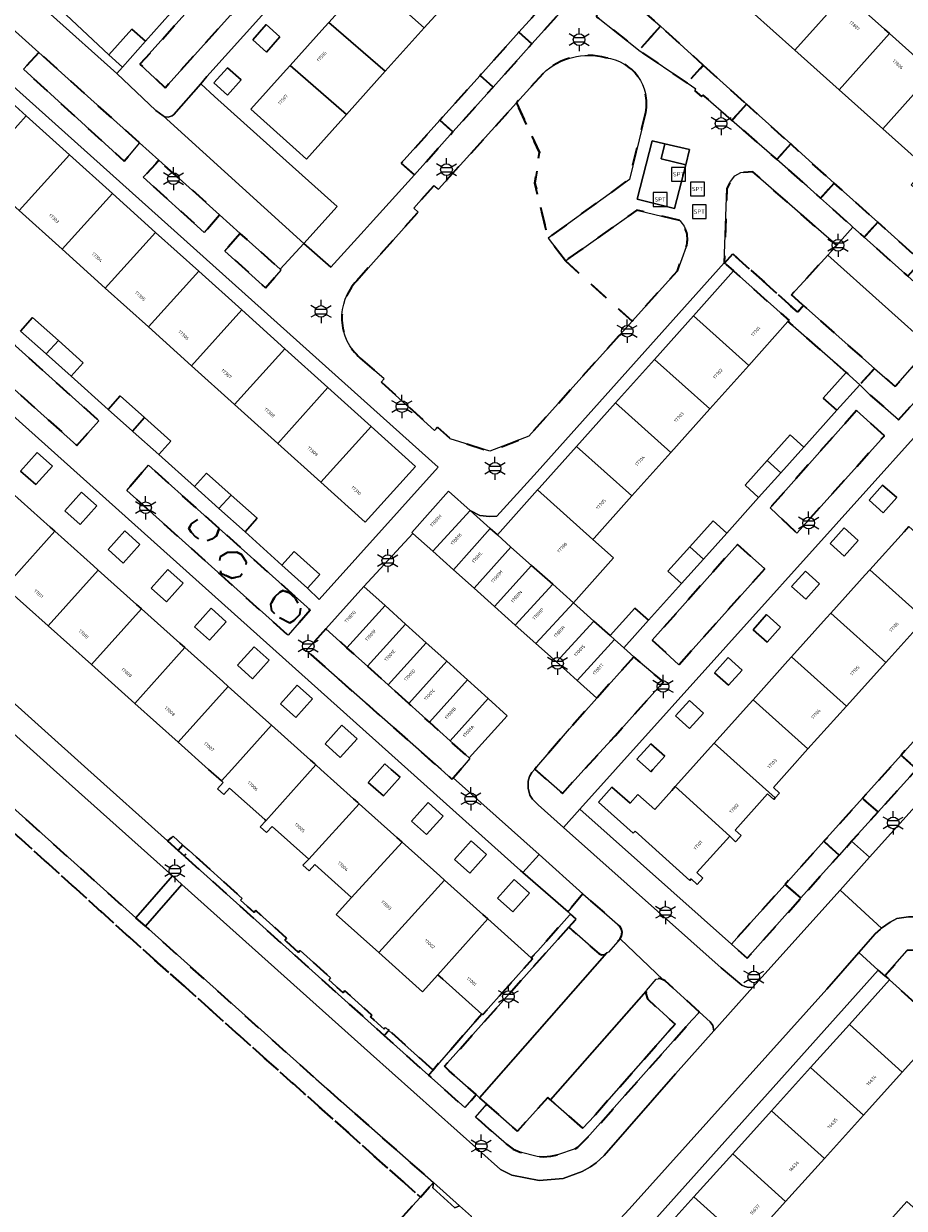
# Model space of a CAD drawing. Extents: x 105780 to 185197, y 477999 to 525027.
# Tile 290 of 562: x 107018 to 107114, y 478952 to 479081. Entities that reach past the tile are written whole.
import ezdxf
from ezdxf.enums import TextEntityAlignment as Align

# ---------------------------------------------------------------- set-up
doc = ezdxf.new("R2010")
doc.units = 0
doc.linetypes.add('XX-HIDDEN', pattern=[4, 2, -2])
for name, color, linetype, lineweight in [('B-GV-GR-MATERIAALGRENS-G', 252, 'XX-HIDDEN', 35), ('B-RO-IE-MEUBILAIR_WEGMEUBILAIR-S', 252, 'Continuous', 25), ('B-XX-KG-KADASTRAAL_BEBOUWING-G', 252, 'Continuous', 20), ('B1-WE-OG-BEBOUWING-T18', 7, 'Continuous', 18), ('B1-WE-OG-TERREIN_ERF-GV', 252, 'Continuous', 18), ('B1-WE-VH-VERHARDING_ASFALT-GV', 252, 'Continuous', 18), ('B1-WE-VH-VERHARDING_BETONSTRAATSTEEN-GV', 252, 'Continuous', 18), ('B1-WE-VH-VERHARDING_STRAATBAKSTEEN-GV', 252, 'Continuous', 18), ('B1-WE-VH-VERHARDING_TEGEL-GV', 252, 'Continuous', 18), ('B1-WE-VH-VERHARDING_TEGEL_RUBBER-GV', 252, 'Continuous', 18)]:
    doc.layers.add(name, color=color, linetype=linetype, lineweight=lineweight)
doc.styles.add('NLCS-ISO', font='NLCS-ISO.ttf')
doc.styles.add('NLCS-ISO-M200-T18', font='NLCS-ISO.ttf', dxfattribs={"height": 0.36})

# ---------------------------------------------------------------- blocks, each defined once
blk = doc.blocks.new('B-SIE-WEG_LICHTMAST-SO')
at = {"ltscale": 0.1}
for p, q in [((-1.1, 0.63), (-2.19, 1.27)), ((0, 1.27), (0, 2.53)), ((1.1, 0.63), (2.19, 1.27)), ((-1.1, -0.63), (-2.19, -1.27)), ((0, -1.27), (0, -2.53)), ((1.1, -0.63), (2.19, -1.27))]:
    blk.add_line(p, q, dxfattribs=at)
at = {"flags": 128}
for points in [[(-1.16, 0.5), (1.16, 0.5)], [(-1.16, -0.5), (1.16, -0.5)]]:
    blk.add_lwpolyline(points, dxfattribs=at)
at = {"ltscale": 0.1}
blk.add_circle((0, 0), 1.27, dxfattribs=at)
at = {"style": 'NLCS-ISO'}
blk.add_attdef('TYPE', text='', height=1.8, dxfattribs=at).set_placement((0, 2.53), align=Align.BOTTOM_CENTER)
blk = doc.blocks.new('SIE-WEG_SPEELTOESTEL-SO')
at = {"flags": 128}
blk.add_lwpolyline([(-0.75, -0.75), (0.75, -0.75), (0.75, 0.75), (-0.75, 0.75)], close=True, dxfattribs=at)
at = {"style": 'NLCS-ISO'}
blk.add_text('SPT', height=0.45, dxfattribs=at).set_placement((0, 0), align=Align.MIDDLE_CENTER)

msp = doc.modelspace()

# ---------------------------------------------------------------- linework, layer by layer
at = {"layer": 'B-GV-GR-MATERIAALGRENS-G', "flags": 128}
for points in [[(107053.553, 479096.471), (107050.777, 479099.01), (107030.827, 479076.758), (107033.572, 479074.214)], [(107077.548, 479083.53), (107076.134, 479084.804), (107072.034, 479080.238), (107073.452, 479078.969)], [(107083.273, 479084.597), (107082.553, 479085.245), (107082.218, 479085.582), (107080.683, 479083.905), (107080.487, 479081.93), (107085.074, 479078.303), (107085.11, 479078.278), (107087.46, 479080.906)], [(107087.46, 479080.906), (107085.11, 479078.278), (107090.359, 479074.697), (107092.105, 479076.649)], [(107073.452, 479078.969), (107072.034, 479080.238), (107067.826, 479075.551), (107069.242, 479074.281)], [(107019.828, 479078.059), (107018.143, 479076.215), (107029.122, 479066.21), (107030.783, 479068.204)], [(107092.105, 479076.649), (107090.359, 479074.697), (107091.313, 479074.046), (107091.178, 479073.886), (107091.929, 479073.252), (107092.06, 479073.415), (107095.213, 479070.658), (107096.796, 479072.428)], [(107069.242, 479074.281), (107067.826, 479075.551), (107063.456, 479070.684), (107064.869, 479069.411)], [(107096.796, 479072.428), (107095.213, 479070.658), (107100.1, 479066.386), (107101.62, 479068.086)], [(107064.869, 479069.411), (107063.456, 479070.684), (107059.247, 479065.996), (107060.679, 479064.744)], [(107101.62, 479068.086), (107100.1, 479066.386), (107103.426, 479063.478), (107104.866, 479062.187), (107106.349, 479063.831)], [(107032.862, 479066.334), (107032.555, 479065.941), (107031.167, 479064.476), (107037.815, 479058.463), (107039.482, 479060.38)], [(107094.391, 479055.148), (107094.427, 479055.117), (107095.318, 479056.109), (107102.382, 479049.774), (107102.999, 479050.512), (107101.699, 479051.661), (107103.033, 479053.122), (107105.645, 479055.983), (107106.621, 479057.052), (107097.484, 479065.049), (107096.189, 479064.976), (107095.55, 479064.622), (107095.058, 479063.996), (107094.669, 479063.234)], [(107106.349, 479063.831), (107104.866, 479062.187), (107108.12, 479059.269), (107108.379, 479059.037), (107109.607, 479057.936), (107111.081, 479059.573)], [(107000, 479056.79), (107023.948, 479035.267), (107026.359, 479037.956), (107002.408, 479059.473)], [(107111.081, 479059.573), (107109.607, 479057.936), (107114.348, 479053.684), (107115.812, 479055.315)], [(107041.733, 479058.355), (107040.059, 479056.433), (107044.495, 479052.421), (107046.166, 479054.355), (107046.063, 479054.451)], [(107102.999, 479050.512), (107102.382, 479049.774), (107095.318, 479056.109), (107094.427, 479055.117), (107095.413, 479054.258), (107101.434, 479048.87), (107101.321, 479048.744), (107107.661, 479043.216), (107109.122, 479041.858), (107110.051, 479042.896), (107110.751, 479043.661)], [(107110.751, 479043.661), (107110.051, 479042.896), (107109.122, 479041.858), (107110.276, 479040.757), (107113.352, 479038.056), (107117.464, 479042.643), (107115.42, 479044.447), (107112.982, 479041.689)], [(107111.804, 479036.329), (107108.769, 479039.061), (107099.37, 479028.484), (107102.292, 479025.719)], [(107012.351, 479000), (106988.342, 479021.537), (106974.015, 479034.39), (106972.725, 479032.944), (106987.35, 479019.895), (107001.909, 479006.905), (107030.08, 478981.368), (107048.699, 478964.727), (107061.333, 478953.435), (107062.759, 478955.025), (107059.099, 478958.251), (107049.949, 478966.316), (107031.414, 478982.922), (107030.37, 478983.856)], [(106972.725, 479032.944), (106968.978, 479028.745), (106957.352, 479015.715), (106971.751, 479000), (106977.392, 478993.797), (106989.126, 478980.706), (107000, 478968.414), (107004.504, 478963.529), (107010.131, 478957.691), (107017.864, 478949.809), (107024.431, 478943.361), (107030.148, 478937.747), (107039.468, 478929.062), (107056.908, 478948.503), (107060.853, 478952.9), (107061.333, 478953.435), (107048.699, 478964.727), (107030.08, 478981.368), (107001.909, 479006.905), (106987.35, 479019.895)], [(107039.445, 479026.228), (107039.152, 479025.444), (107038.66, 479025.075), (107038.107, 479024.89), (107037.493, 479024.89), (107036.879, 479025.32), (107036.387, 479025.813), (107036.141, 479026.244), (107036.448, 479026.737), (107037.812, 479027.691), (107031.767, 479033.104), (107029.392, 479030.376), (107039.671, 479021.14), (107046.951, 479014.599), (107049.33, 479017.376)], [(107039.445, 479026.228), (107037.812, 479027.691), (107036.448, 479026.737), (107036.141, 479026.244), (107036.387, 479025.813), (107036.879, 479025.32), (107037.493, 479024.89), (107038.107, 479024.89), (107038.66, 479025.075), (107039.152, 479025.444)], [(107086.562, 479014.072), (107089.453, 479011.395), (107098.806, 479021.829), (107095.822, 479024.493)], [(107041.855, 479023.412), (107041.365, 479023.658), (107040.32, 479023.597), (107039.581, 479023.166), (107039.46, 479022.427), (107039.634, 479021.364), (107040.811, 479020.826), (107041.732, 479021.01), (107042.285, 479021.689), (107042.408, 479022.55)], [(107040.32, 479023.597), (107041.365, 479023.658), (107041.855, 479023.412), (107042.408, 479022.55), (107042.285, 479021.689), (107041.732, 479021.01), (107040.811, 479020.826), (107039.634, 479021.364), (107039.46, 479022.427), (107039.581, 479023.166)], [(107045.482, 479018.794), (107046.035, 479019.288), (107046.403, 479019.472), (107046.484, 479019.455), (107047.039, 479019.264), (107047.734, 479018.62), (107048.154, 479017.959), (107048.308, 479017.564), (107048.186, 479016.825), (107047.57, 479016.21), (107047.141, 479015.962), (107045.789, 479016.641), (107045.175, 479017.255), (107045.051, 479017.994)], [(107046.484, 479019.455), (107046.403, 479019.472), (107046.035, 479019.288), (107045.482, 479018.794), (107045.051, 479017.994), (107045.175, 479017.255), (107045.789, 479016.641), (107047.141, 479015.962), (107047.57, 479016.21), (107048.186, 479016.825), (107048.308, 479017.564), (107048.154, 479017.959), (107047.734, 479018.62), (107047.039, 479019.264)], [(107060.069, 479007.178), (107057.818, 479009.207), (107055.568, 479011.237), (107053.341, 479013.247), (107051.053, 479015.31), (107048.922, 479012.948), (107063.577, 479000), (107064.759, 478998.956), (107064.9, 478999.084), (107065.69, 479000), (107066.712, 479001.185), (107066.631, 479001.258), (107064.569, 479003.118), (107062.318, 479005.148)], [(107084.552, 479012.258), (107080.535, 479007.769), (107077.543, 479004.407), (107073.782, 479000.022), (107076.776, 478997.389), (107079.167, 479000), (107082.521, 479003.663), (107087.78, 479009.529)], [(107119.601, 479004.778), (107117.901, 479006.315), (107113.626, 479001.552), (107115.317, 479000.026)], [(107115.293, 479000), (107115.317, 479000.026), (107113.626, 479001.552), (107109.43, 478996.876), (107111.12, 478995.371)], [(107111.12, 478995.371), (107109.43, 478996.876), (107105.224, 478992.176), (107106.876, 478990.663), (107108.248, 478992.184)], [(107033.826, 478992.21), (107034.974, 478991.179), (107035.5, 478991.766), (107034.422, 478992.737)], [(107035.5, 478991.766), (107034.974, 478991.179), (107035.643, 478990.578), (107036.169, 478991.164)], [(107106.876, 478990.663), (107105.224, 478992.176), (107101.001, 478987.486), (107102.719, 478986.006), (107105.163, 478988.762)], [(107046.593, 478981.417), (107046.772, 478981.617), (107043.43, 478984.627), (107043.246, 478984.422), (107041.758, 478985.758), (107041.944, 478985.965), (107036.169, 478991.164), (107035.643, 478990.578), (107057.406, 478971.034), (107057.906, 478971.592), (107057.546, 478971.917), (107057.379, 478971.731), (107055.891, 478973.067), (107056.059, 478973.255), (107053.109, 478975.911), (107052.915, 478975.694), (107051.367, 478977.081), (107051.565, 478977.302), (107048.259, 478980.278), (107048.081, 478980.08)], [(107079.019, 478986.473), (107077.394, 478984.485), (107077.664, 478984.249), (107078.271, 478983.717), (107077.476, 478982.826), (107080.766, 478979.93), (107081.083, 478979.835), (107081.383, 478979.866), (107081.627, 478980.024), (107081.782, 478980.124), (107083.05, 478981.558), (107083.218, 478981.892), (107083.281, 478982.272), (107083.218, 478982.589), (107083.06, 478982.89)], [(107102.719, 478986.006), (107101.001, 478987.486), (107096.599, 478982.585), (107095.164, 478980.988), (107096.898, 478979.441)], [(107077.476, 478982.826), (107078.271, 478983.717), (107077.664, 478984.249), (107077.57, 478984.143), (107074.117, 478980.242), (107073.392, 478979.495), (107073.532, 478979.37), (107068.093, 478973.3), (107068.009, 478973.375), (107062.705, 478967.272), (107062.219, 478966.712), (107066.165, 478963.182), (107067.393, 478964.602), (107064.47, 478967.198), (107063.962, 478967.701)], [(107119.483, 478978.566), (107117.384, 478980.486), (107114.286, 478980.278), (107111.875, 478977.544), (107112.364, 478977.081), (107118.118, 478971.897), (107118.351, 478971.71), (107118.445, 478971.817), (107128.808, 478962.491), (107132.573, 478966.821), (107130.692, 478968.509), (107127.225, 478964.56), (107115.979, 478974.607)], [(107075.488, 478964.021), (107075.196, 478964.276), (107071.884, 478960.612), (107068.572, 478963.554), (107067.327, 478962.156), (107070.706, 478959.223), (107071.414, 478958.68), (107072.171, 478958.334), (107074.031, 478957.877), (107074.707, 478957.833), (107075.52, 478957.898), (107076.366, 478958.087), (107078.052, 478958.654), (107078.443, 478958.887), (107078.758, 478959.156), (107079.49, 478959.888), (107090.854, 478972.693), (107091.693, 478973.582), (107087.971, 478977.001), (107087.73, 478977.107), (107087.388, 478977.258), (107086.972, 478977.163), (107085.915, 478975.921), (107085.908, 478975.87), (107085.874, 478975.618), (107086.033, 478975.024), (107089.041, 478972.262), (107080.264, 478962.281), (107079.006, 478960.946)], [(107057.906, 478971.592), (107057.406, 478971.034), (107062.219, 478966.712), (107062.705, 478967.272)]]:
    msp.add_lwpolyline(points, close=True, dxfattribs=at)
for points in [[(107081.51, 479077.462, 0.2626859), (107074.68, 479075.774)], [(107085.85, 479071.528, 0.4378062), (107081.51, 479077.462)], [(107090.247, 479056.891, 0.2857859), (107089.553, 479059.739)], [(107054.417, 479053.184, 0.4306091), (107054.799, 479044.782)]]:
    msp.add_lwpolyline(points, format="xyb", dxfattribs=at)
for points in [[(107074.68, 479075.774), (107071.788, 479072.568)], [(107077.101, 479055.361), (107075.222, 479057.823), (107073.8, 479063.805), (107074.282, 479067.147), (107071.788, 479072.568), (107063.292, 479063.149), (107062.801, 479063.569), (107060.617, 479061.087), (107061.085, 479060.675), (107054.417, 479053.184)], [(107071.788, 479072.568), (107074.282, 479067.147), (107073.8, 479063.805), (107075.222, 479057.823), (107084.067, 479064.225), (107085.85, 479071.528)], [(107089.553, 479059.739), (107084.874, 479060.882), (107077.101, 479055.361)], [(107077.101, 479055.361), (107084.369, 479048.782), (107089.294, 479054.273), (107090.247, 479056.891)], [(107054.799, 479044.782), (107057.39, 479042.507), (107057.076, 479042.163), (107062.879, 479036.904), (107063.186, 479037.276), (107064.59, 479035.996), (107068.899, 479034.629), (107073.115, 479036.278), (107084.369, 479048.782), (107077.101, 479055.361)]]:
    msp.add_lwpolyline(points, dxfattribs=at)
at = {"layer": 'B-XX-KG-KADASTRAAL_BEBOUWING-G', "flags": 128}
for points in [[(107059.925, 479090.847), (107055.699, 479086.14), (107061.744, 479080.713), (107065.97, 479085.42)], [(107107.545, 479084.429), (107107.132, 479084.8), (107102.838, 479088.646), (107097.36, 479082.523), (107102.064, 479078.309)], [(107055.699, 479086.14), (107051.362, 479081.309), (107057.518, 479076.006), (107061.744, 479080.713)], [(107112.382, 479080.097), (107111.839, 479080.583), (107107.545, 479084.429), (107102.064, 479078.309), (107106.9, 479073.977)], [(107031.427, 479079.263), (107029.959, 479080.577), (107027.451, 479077.776), (107028.918, 479076.462)], [(107044.575, 479078.092), (107046.057, 479079.743), (107044.569, 479081.079), (107043.087, 479079.428)], [(107051.362, 479081.309), (107050.933, 479080.832), (107047.166, 479076.636), (107053.292, 479071.299), (107057.518, 479076.006)], [(107117.122, 479075.851), (107116.544, 479076.369), (107112.382, 479080.097), (107106.9, 479073.977), (107111.64, 479069.731)], [(107047.166, 479076.636), (107046.733, 479076.154), (107042.887, 479071.87), (107047.816, 479067.445), (107048.932, 479066.443), (107053.292, 479071.299)], [(107018.456, 479071.141), (107013.618, 479075.499), (107008.148, 479069.428), (107012.986, 479065.069)], [(107038.874, 479074.736), (107040.362, 479073.4), (107041.844, 479075.051), (107040.356, 479076.387)], [(107121.862, 479071.606), (107121.212, 479072.188), (107117.122, 479075.851), (107111.64, 479069.731), (107116.38, 479065.486)], [(107023.146, 479066.915), (107018.456, 479071.141), (107012.986, 479065.069), (107017.676, 479060.844)], [(107027.835, 479062.691), (107023.146, 479066.915), (107017.676, 479060.844), (107022.366, 479056.62)], [(107032.524, 479058.466), (107027.835, 479062.691), (107022.366, 479056.62), (107027.055, 479052.395)], [(107037.214, 479054.242), (107032.524, 479058.466), (107027.055, 479052.395), (107031.745, 479048.171)], [(107041.903, 479050.017), (107037.214, 479054.242), (107031.745, 479048.171), (107036.434, 479043.946)], [(107095.413, 479054.258), (107091.041, 479049.372), (107097.062, 479043.984), (107101.321, 479048.744), (107101.434, 479048.87)], [(107046.592, 479045.793), (107041.903, 479050.017), (107036.434, 479043.946), (107041.123, 479039.722)], [(107017.839, 479047.726), (107020.629, 479045.228), (107021.947, 479046.691), (107019.153, 479049.193)], [(107091.041, 479049.372), (107086.802, 479044.635), (107092.823, 479039.248), (107097.062, 479043.984)], [(107021.947, 479046.691), (107020.629, 479045.228), (107023.345, 479042.796), (107024.659, 479044.264)], [(107051.282, 479041.568), (107046.592, 479045.793), (107041.123, 479039.722), (107045.813, 479035.497)], [(107086.802, 479044.635), (107082.563, 479039.898), (107088.584, 479034.511), (107092.823, 479039.248)], [(107109.122, 479041.858), (107107.661, 479043.216), (107105.164, 479040.43), (107106.647, 479039.101)], [(107027.368, 479039.194), (107030, 479036.838), (107031.318, 479038.301), (107028.682, 479040.662)], [(107055.971, 479037.343), (107051.282, 479041.568), (107045.813, 479035.497), (107050.502, 479031.272)], [(107082.563, 479039.898), (107078.324, 479035.161), (107084.345, 479029.774), (107088.584, 479034.511)], [(107031.318, 479038.301), (107030, 479036.838), (107030.104, 479036.745), (107032.866, 479034.272), (107034.18, 479035.739)], [(107055.971, 479037.343), (107050.502, 479031.272), (107055.34, 479026.914), (107060.809, 479032.985)], [(107103.06, 479035.095), (107101.575, 479036.426), (107099.053, 479033.612), (107100.529, 479032.272)], [(107017.833, 479032.482), (107019.486, 479031.001), (107021.301, 479033.026), (107019.648, 479034.508)], [(107084.345, 479029.774), (107078.324, 479035.161), (107074.253, 479030.613), (107074.085, 479030.425), (107080.106, 479025.037), (107080.232, 479025.178)], [(107100.529, 479032.272), (107099.053, 479033.612), (107096.647, 479030.929), (107098.132, 479029.598)], [(107036.748, 479030.796), (107039.423, 479028.401), (107040.742, 479029.865), (107038.062, 479032.264)], [(107022.666, 479028.151), (107024.32, 479026.67), (107026.135, 479028.696), (107024.481, 479030.177)], [(107066.743, 479028.179), (107064.404, 479030.273), (107060.395, 479025.793), (107060.508, 479025.692), (107062.683, 479023.746)], [(107080.106, 479025.037), (107074.085, 479030.425), (107069.704, 479025.529), (107071.18, 479024.212), (107073.427, 479022.208), (107075.733, 479020.15), (107077.976, 479018.143), (107082.349, 479023.03)], [(107111.666, 479027.936), (107113.146, 479029.588), (107111.621, 479030.957), (107110.139, 479029.306)], [(107021.578, 479025.924), (107021.075, 479026.375), (107016.868, 479030.145), (107011.43, 479024.076), (107016.14, 479019.855)], [(107040.742, 479029.865), (107039.423, 479028.401), (107042.254, 479025.867), (107043.568, 479027.335)], [(107068.935, 479026.218), (107066.743, 479028.179), (107062.683, 479023.746), (107064.926, 479021.739)], [(107094.663, 479025.728), (107093.178, 479027.059), (107090.643, 479024.231), (107092.119, 479022.89)], [(107114.466, 479026.444), (107113.958, 479025.878), (107110.231, 479021.727), (107116.193, 479016.374), (107120.428, 479021.091)], [(107026.287, 479021.705), (107025.767, 479022.171), (107021.578, 479025.924), (107016.14, 479019.855), (107020.849, 479015.635)], [(107027.359, 479023.947), (107029.012, 479022.466), (107030.827, 479024.492), (107029.174, 479025.973)], [(107071.18, 479024.212), (107069.704, 479025.529), (107068.935, 479026.218), (107064.926, 479021.739), (107067.168, 479019.731)], [(107107.448, 479023.231), (107108.956, 479024.914), (107107.422, 479026.284), (107105.917, 479024.599)], [(107046.265, 479022.237), (107049.048, 479019.733), (107050.391, 479021.232), (107047.598, 479023.726)], [(107073.427, 479022.208), (107071.18, 479024.212), (107067.168, 479019.731), (107069.412, 479017.724)], [(107092.119, 479022.89), (107090.643, 479024.231), (107088.257, 479021.569), (107089.742, 479020.238)], [(107030.997, 479017.484), (107030.459, 479017.966), (107026.287, 479021.705), (107020.849, 479015.635), (107025.559, 479011.415)], [(107032.051, 479019.743), (107033.704, 479018.262), (107035.519, 479020.288), (107033.866, 479021.769)], [(107075.733, 479020.15), (107073.427, 479022.208), (107069.412, 479017.724), (107071.655, 479015.716)], [(107103.25, 479018.536), (107104.753, 479020.213), (107103.223, 479021.582), (107101.721, 479019.904)], [(107110.231, 479021.727), (107109.737, 479021.176), (107105.996, 479017.01), (107111.958, 479011.657), (107116.193, 479016.374)], [(107057.483, 479017.838), (107055.196, 479019.902), (107051.053, 479015.31), (107053.341, 479013.247)], [(107077.976, 479018.143), (107075.733, 479020.15), (107071.655, 479015.716), (107073.897, 479013.709)], [(107035.707, 479013.264), (107035.151, 479013.763), (107030.997, 479017.484), (107025.559, 479011.415), (107030.268, 479007.195)], [(107036.743, 479015.54), (107038.396, 479014.058), (107040.212, 479016.084), (107038.558, 479017.565)], [(107059.711, 479015.829), (107057.483, 479017.838), (107053.341, 479013.247), (107055.568, 479011.237)], [(107080.219, 479016.136), (107077.976, 479018.143), (107073.897, 479013.709), (107076.14, 479011.703)], [(107086.153, 479016.234), (107084.668, 479017.565), (107081.976, 479014.563), (107082.461, 479014.129), (107083.462, 479013.234)], [(107082.461, 479014.129), (107081.976, 479014.563), (107080.219, 479016.136), (107076.14, 479011.703), (107078.382, 479009.696)], [(107099.048, 479013.849), (107100.526, 479015.498), (107098.987, 479016.863), (107097.518, 479015.206)], [(107105.996, 479017.01), (107105.529, 479016.49), (107101.717, 479012.245), (107107.679, 479006.892), (107111.958, 479011.657)], [(107061.961, 479013.799), (107059.711, 479015.829), (107055.568, 479011.237), (107057.818, 479009.207)], [(107064.211, 479011.769), (107061.961, 479013.799), (107057.818, 479009.207), (107060.069, 479007.178)], [(107084.552, 479012.258), (107083.462, 479013.234), (107082.461, 479014.129), (107078.382, 479009.696), (107080.535, 479007.769)], [(107040.417, 479009.044), (107039.843, 479009.559), (107035.707, 479013.264), (107030.268, 479007.195), (107034.978, 479002.975)], [(107041.435, 479011.336), (107043.081, 479009.861), (107044.896, 479011.887), (107043.25, 479013.361)], [(107094.842, 479009.157), (107096.322, 479010.809), (107094.797, 479012.178), (107093.315, 479010.527)], [(107101.717, 479012.245), (107101.323, 479011.806), (107097.527, 479007.578), (107103.488, 479002.225), (107107.679, 479006.892)], [(107066.461, 479009.739), (107064.211, 479011.769), (107060.069, 479007.178), (107062.318, 479005.148)], [(107068.711, 479007.71), (107066.461, 479009.739), (107062.318, 479005.148), (107064.569, 479003.118)], [(107045.126, 479004.824), (107044.527, 479005.36), (107040.417, 479009.044), (107034.978, 479002.975), (107038.297, 479000), (107039.687, 478998.754), (107040.803, 479000)], [(107046.12, 479007.138), (107047.781, 479005.65), (107049.596, 479007.676), (107047.935, 479009.164)], [(107068.711, 479007.71), (107064.569, 479003.118), (107066.631, 479001.258), (107070.773, 479005.85)], [(107090.624, 479004.452), (107092.132, 479006.135), (107090.598, 479007.505), (107089.093, 479005.82)], [(107103.488, 479002.225), (107097.527, 479007.578), (107097.114, 479007.118), (107093.291, 479002.861), (107096.477, 479000), (107099.924, 478996.905), (107100.399, 478997.434), (107099.73, 478998.035), (107101.491, 479000)], [(107049.963, 479000.489), (107049.836, 479000.603), (107049.376, 479001.015), (107045.126, 479004.824), (107040.803, 479000), (107039.687, 478998.754), (107039.883, 478998.579), (107039.274, 478997.899), (107039.967, 478997.279), (107040.576, 478997.958), (107044.397, 478994.534), (107044.523, 478994.421)], [(107050.969, 479002.794), (107052.622, 479001.313), (107054.437, 479003.339), (107052.784, 479004.82)], [(107086.413, 478999.755), (107086.633, 479000), (107087.921, 479001.437), (107086.399, 479002.803), (107084.89, 479001.121), (107086.14, 479000)], [(107093.291, 479002.861), (107092.892, 479002.416), (107090.723, 479000), (107089.057, 478998.144), (107094.983, 478992.749), (107095.616, 478992.108), (107095.689, 478992.189), (107096.237, 478992.8), (107095.568, 478993.401), (107099.107, 478997.345), (107099.778, 478996.742), (107099.924, 478996.905), (107096.477, 479000)], [(107058.163, 479000), (107057.476, 479000.616), (107056.924, 479000), (107055.661, 478998.59), (107057.307, 478997.116), (107059.122, 478999.141)], [(107054.67, 478996.272), (107054.545, 478996.384), (107054.068, 478996.812), (107050.509, 479000), (107049.963, 479000.489), (107044.523, 478994.421), (107043.915, 478993.743), (107044.608, 478993.123), (107045.215, 478993.801), (107049.196, 478990.233)], [(107089.057, 478998.144), (107088.678, 478997.721), (107086.823, 478995.641), (107084.988, 478997.264), (107084.16, 478996.328), (107082.174, 478998.084), (107080.707, 478996.426), (107084.486, 478993.053), (107084.688, 478993.279), (107090.65, 478987.926), (107090.783, 478988.074), (107091.453, 478987.473), (107092.075, 478988.166), (107091.406, 478988.767), (107094.983, 478992.749)], [(107059.347, 478992.081), (107058.759, 478992.607), (107054.67, 478996.272), (107049.196, 478990.233), (107048.556, 478989.587), (107049.249, 478988.967), (107049.855, 478989.643), (107053.855, 478986.059)], [(107060.353, 478994.386), (107062.007, 478992.905), (107063.822, 478994.931), (107062.168, 478996.412)], [(107063.964, 478987.944), (107063.444, 478988.41), (107059.347, 478992.081), (107053.855, 478986.059), (107052.187, 478984.197), (107056.803, 478980.061)], [(107065.038, 478990.189), (107066.699, 478988.701), (107068.514, 478990.727), (107066.853, 478992.215)], [(107068.673, 478983.724), (107068.136, 478984.206), (107063.964, 478987.944), (107056.803, 478980.061), (107061.566, 478975.793), (107063.234, 478977.653)], [(107069.73, 478985.985), (107071.384, 478984.504), (107073.199, 478986.53), (107071.545, 478988.011)], [(107073.392, 478979.495), (107068.673, 478983.724), (107063.234, 478977.653), (107063.773, 478977.17), (107068.009, 478973.375), (107068.093, 478973.3), (107073.532, 478979.37)], [(107108.001, 478972.238), (107113.755, 478967.054), (107118.118, 478971.897), (107112.364, 478977.081)], [(107108.001, 478972.238), (107103.771, 478967.543), (107109.525, 478962.359), (107113.755, 478967.054)], [(107103.771, 478967.543), (107099.542, 478962.848), (107105.295, 478957.665), (107109.525, 478962.359)], [(107099.542, 478962.848), (107095.312, 478958.154), (107101.066, 478952.97), (107105.295, 478957.665)], [(107095.312, 478958.154), (107091.083, 478953.459), (107096.836, 478948.276), (107101.066, 478952.97)], [(107091.083, 478953.459), (107086.854, 478948.765), (107092.607, 478943.582), (107096.836, 478948.276)], [(107112.727, 478951.276), (107116.166, 478948.229), (107117.67, 478949.936), (107114.236, 478952.979)]]:
    msp.add_lwpolyline(points, close=True, dxfattribs=at)
at = {"layer": 'B1-WE-OG-TERREIN_ERF-GV', "flags": 128}
for points in [[(107019.88, 479093.566), (107024.11, 479098.278), (107028.339, 479102.99), (107032.569, 479107.703), (107036.799, 479112.415), (107041.029, 479117.127), (107045.259, 479121.84), (107049.489, 479126.552), (107053.718, 479131.264), (107058.082, 479136.126), (107064.194, 479130.64), (107069.974, 479125.258), (107071.442, 479123.944), (107072.227, 479124.82), (107057.736, 479137.652), (107056, 479135.888), (107014.805, 479089.868), (107013.843, 479088.71), (107028.301, 479075.739), (107028.918, 479076.462), (107027.451, 479077.776), (107021.629, 479083.218), (107015.517, 479088.705)], [(107044.575, 479078.092), (107043.087, 479079.428), (107044.569, 479081.079), (107046.057, 479079.743)], [(107040.362, 479073.4), (107038.874, 479074.736), (107040.356, 479076.387), (107041.844, 479075.051)], [(107074.085, 479030.425), (107074.253, 479030.613), (107078.324, 479035.161), (107082.563, 479039.898), (107086.802, 479044.635), (107091.041, 479049.372), (107095.413, 479054.258), (107094.427, 479055.117), (107094.391, 479055.148), (107074.041, 479032.38), (107069.655, 479027.561), (107068.856, 479027.538), (107067.803, 479027.656), (107066.743, 479028.179), (107068.935, 479026.218), (107069.704, 479025.529)], [(107096.647, 479030.929), (107099.053, 479033.612), (107101.575, 479036.426), (107103.06, 479035.095), (107106.647, 479039.101), (107105.164, 479040.43), (107107.661, 479043.216), (107101.321, 479048.744), (107097.062, 479043.984), (107092.823, 479039.248), (107088.584, 479034.511), (107084.345, 479029.774), (107080.232, 479025.178), (107080.106, 479025.037), (107082.349, 479023.03), (107077.976, 479018.143), (107080.219, 479016.136), (107081.976, 479014.563), (107084.668, 479017.565), (107086.153, 479016.234), (107089.742, 479020.238), (107088.257, 479021.569), (107090.643, 479024.231), (107093.178, 479027.059), (107094.663, 479025.728), (107098.132, 479029.598)], [(107017.833, 479032.482), (107019.648, 479034.508), (107021.301, 479033.026), (107019.486, 479031.001)], [(107022.666, 479028.151), (107024.481, 479030.177), (107026.135, 479028.696), (107024.32, 479026.67)], [(107111.666, 479027.936), (107110.139, 479029.306), (107111.621, 479030.957), (107113.146, 479029.588)], [(107027.359, 479023.947), (107029.174, 479025.973), (107030.827, 479024.492), (107029.012, 479022.466)], [(107107.448, 479023.231), (107105.917, 479024.599), (107107.422, 479026.284), (107108.956, 479024.914)], [(107032.051, 479019.743), (107033.866, 479021.769), (107035.519, 479020.288), (107033.704, 479018.262)], [(107103.25, 479018.536), (107101.721, 479019.904), (107103.223, 479021.582), (107104.753, 479020.213)], [(107036.743, 479015.54), (107038.558, 479017.565), (107040.212, 479016.084), (107038.396, 479014.058)], [(107099.048, 479013.849), (107097.518, 479015.206), (107098.987, 479016.863), (107100.526, 479015.498)], [(107041.435, 479011.336), (107043.25, 479013.361), (107044.896, 479011.887), (107043.081, 479009.861)], [(107094.842, 479009.157), (107093.315, 479010.527), (107094.797, 479012.178), (107096.322, 479010.809)], [(107046.12, 479007.138), (107047.935, 479009.164), (107049.596, 479007.676), (107047.781, 479005.65)], [(107090.624, 479004.452), (107089.093, 479005.82), (107090.598, 479007.505), (107092.132, 479006.135)], [(107050.969, 479002.794), (107052.784, 479004.82), (107054.437, 479003.339), (107052.622, 479001.313)], [(107086.413, 478999.755), (107086.14, 479000), (107084.89, 479001.121), (107086.399, 479002.803), (107087.921, 479001.437), (107086.633, 479000)], [(107056.924, 479000), (107057.476, 479000.616), (107058.163, 479000), (107059.122, 478999.141), (107057.307, 478997.116), (107055.661, 478998.59)], [(107060.353, 478994.386), (107062.168, 478996.412), (107063.822, 478994.931), (107062.007, 478992.905)], [(107065.038, 478990.189), (107066.853, 478992.215), (107068.514, 478990.727), (107066.699, 478988.701)], [(107069.73, 478985.985), (107071.545, 478988.011), (107073.199, 478986.53), (107071.384, 478984.504)], [(107095.312, 478958.154), (107099.542, 478962.848), (107103.771, 478967.543), (107108.001, 478972.238), (107112.364, 478977.081), (107111.875, 478977.544), (107111.126, 478978.153), (107077.167, 478940.17), (107078.261, 478939.227), (107082.624, 478944.07), (107086.854, 478948.765), (107091.083, 478953.459)]]:
    msp.add_lwpolyline(points, close=True, dxfattribs=at)
for points in [[(107069.35, 479110.166), (107038.108, 479075.431), (107037.443, 479074.625), (107038.927, 479073.243), (107046.73, 479066.235), (107052.266, 479061.262), (107048.664, 479057.248), (107051.581, 479054.663), (107055.224, 479058.677), (107055.858, 479059.376), (107060.679, 479064.744), (107059.247, 479065.996), (107063.456, 479070.684), (107067.826, 479075.551), (107072.034, 479080.238), (107076.134, 479084.804)], [(107107.545, 479084.429), (107111.839, 479080.583), (107112.382, 479080.097), (107116.544, 479076.369), (107117.122, 479075.851), (107121.212, 479072.188), (107121.862, 479071.606), (107125.917, 479067.974), (107126.602, 479067.36), (107130.724, 479063.667), (107131.341, 479063.115), (107135.43, 479059.452), (107136.081, 479058.869), (107140.97, 479054.49), (107144.805, 479058.891), (107097.086, 479101.869)], [(107065.97, 479085.42), (107061.744, 479080.713), (107057.518, 479076.006), (107053.292, 479071.299), (107048.932, 479066.443), (107047.816, 479067.445), (107042.887, 479071.87), (107046.733, 479076.154), (107047.166, 479076.636), (107050.933, 479080.832), (107051.362, 479081.309)], [(107083.273, 479084.597), (107087.46, 479080.906), (107092.105, 479076.649), (107096.796, 479072.428), (107101.62, 479068.086), (107106.349, 479063.831), (107111.081, 479059.573), (107115.812, 479055.315), (107120.54, 479051.058), (107125.272, 479046.8), (107130.21, 479042.355), (107135.488, 479048.37), (107130.599, 479052.749), (107125.859, 479056.995), (107123.991, 479054.909), (107119.252, 479059.154), (107119.452, 479059.378), (107114.712, 479063.624), (107116.38, 479065.486), (107111.64, 479069.731), (107106.9, 479073.977), (107102.064, 479078.309), (107097.36, 479082.523)], [(107021.629, 479083.218), (107027.451, 479077.776), (107029.959, 479080.577), (107031.427, 479079.263), (107035.063, 479083.323)], [(107013.618, 479075.499), (107018.456, 479071.141), (107023.146, 479066.915), (107027.835, 479062.691), (107032.524, 479058.466), (107037.214, 479054.242), (107041.903, 479050.017), (107046.592, 479045.793), (107051.282, 479041.568), (107055.971, 479037.343), (107060.809, 479032.985), (107055.34, 479026.914), (107050.502, 479031.272), (107045.813, 479035.497), (107041.123, 479039.722), (107036.434, 479043.946), (107031.745, 479048.171), (107027.055, 479052.395), (107022.366, 479056.62), (107017.676, 479060.844)], [(107017.839, 479047.726), (107019.153, 479049.193), (107021.947, 479046.691), (107024.659, 479044.264), (107023.345, 479042.796), (107027.368, 479039.194), (107028.682, 479040.662), (107031.318, 479038.301), (107034.18, 479035.739), (107032.866, 479034.272), (107036.748, 479030.796), (107038.062, 479032.264), (107040.742, 479029.865), (107043.568, 479027.335), (107042.254, 479025.867), (107046.265, 479022.237), (107047.598, 479023.726), (107050.391, 479021.232), (107049.048, 479019.733), (107050.335, 479018.515), (107063.266, 479032.887), (107014.56, 479076.545)], [(107016.868, 479030.145), (107021.075, 479026.375), (107021.578, 479025.924), (107025.767, 479022.171), (107026.287, 479021.705), (107030.459, 479017.966), (107030.997, 479017.484), (107035.151, 479013.763), (107035.707, 479013.264), (107039.843, 479009.559), (107040.417, 479009.044), (107044.527, 479005.36), (107045.126, 479004.824), (107049.376, 479001.015), (107049.836, 479000.603), (107049.963, 479000.489), (107050.509, 479000), (107054.068, 478996.812), (107054.545, 478996.384), (107054.67, 478996.272), (107058.759, 478992.607), (107059.347, 478992.081), (107063.444, 478988.41), (107063.964, 478987.944), (107068.136, 478984.206), (107068.673, 478983.724), (107073.392, 478979.495), (107074.117, 478980.242), (107077.57, 478984.143), (107077.664, 478984.249), (107077.394, 478984.485), (107072.485, 478988.774), (107072.24, 478988.988), (107059.975, 479000), (106996.698, 479056.704)], [(107118.564, 479040.07), (107082.571, 479000), (107078.689, 478995.679), (107095.164, 478980.988), (107096.599, 478982.585), (107101.001, 478987.486), (107105.224, 478992.176), (107109.43, 478996.876), (107113.626, 479001.552), (107117.901, 479006.315)], [(107116.193, 479016.374), (107111.958, 479011.657), (107107.679, 479006.892), (107103.488, 479002.225), (107101.491, 479000), (107099.73, 478998.035), (107100.399, 478997.434), (107099.924, 478996.905), (107099.778, 478996.742), (107099.107, 478997.345), (107095.568, 478993.401), (107096.237, 478992.8), (107095.689, 478992.189), (107095.616, 478992.108), (107094.983, 478992.749), (107091.406, 478988.767), (107092.075, 478988.166), (107091.453, 478987.473), (107090.783, 478988.074), (107090.65, 478987.926), (107084.688, 478993.279), (107084.486, 478993.053), (107080.707, 478996.426), (107082.174, 478998.084), (107084.16, 478996.328), (107084.988, 478997.264), (107086.823, 478995.641), (107088.678, 478997.721), (107089.057, 478998.144), (107090.723, 479000), (107092.892, 479002.416), (107093.291, 479002.861), (107097.114, 479007.118), (107097.527, 479007.578), (107101.323, 479011.806), (107101.717, 479012.245), (107105.529, 479016.49), (107105.996, 479017.01), (107109.737, 479021.176), (107110.231, 479021.727), (107113.958, 479025.878), (107114.466, 479026.444)], [(107015.044, 479009.052), (107025.151, 479000), (107033.826, 478992.21), (107034.422, 478992.737), (107035.5, 478991.766), (107036.169, 478991.164), (107041.944, 478985.965), (107041.758, 478985.758), (107043.246, 478984.422), (107043.43, 478984.627), (107046.772, 478981.617), (107046.593, 478981.417), (107048.081, 478980.08), (107048.259, 478980.278), (107051.565, 478977.302), (107051.367, 478977.081), (107052.915, 478975.694), (107053.109, 478975.911), (107056.059, 478973.255), (107055.891, 478973.067), (107057.379, 478971.731), (107057.546, 478971.917), (107057.906, 478971.592), (107062.705, 478967.272), (107068.009, 478973.375), (107063.773, 478977.17), (107063.234, 478977.653), (107061.566, 478975.793), (107056.803, 478980.061), (107052.187, 478984.197), (107053.855, 478986.059), (107049.855, 478989.643), (107049.249, 478988.967), (107048.556, 478989.587), (107049.196, 478990.233), (107045.215, 478993.801), (107044.608, 478993.123), (107043.915, 478993.743), (107044.523, 478994.421), (107044.397, 478994.534), (107040.576, 478997.958), (107039.967, 478997.279), (107039.274, 478997.899), (107039.883, 478998.579), (107039.687, 478998.754), (107038.297, 479000), (107034.978, 479002.975), (107030.268, 479007.195), (107025.559, 479011.415), (107020.849, 479015.635), (107016.14, 479019.855)], [(107112.727, 478951.276), (107114.236, 478952.979), (107117.67, 478949.936), (107123.024, 478955.934), (107119.624, 478958.947), (107121.122, 478960.644), (107122.619, 478962.341), (107126.068, 478959.298), (107128.808, 478962.491), (107118.445, 478971.817), (107118.351, 478971.71), (107118.118, 478971.897), (107113.755, 478967.054), (107109.525, 478962.359), (107105.295, 478957.665), (107101.066, 478952.97), (107096.836, 478948.276)]]:
    msp.add_lwpolyline(points, dxfattribs=at)
at = {"layer": 'B1-WE-VH-VERHARDING_ASFALT-GV', "flags": 128}
for points in [[(106974.603, 479042.111), (106974.222, 479042.533), (106973.814, 479043.174), (106973.604, 479043.708), (106969.206, 479038.686), (106974.015, 479034.39), (106988.342, 479021.537), (107012.351, 479000), (107030.37, 478983.856), (107034.351, 478988.402), (107021.43, 479000)], [(107121.198, 478990.763), (107121.179, 478991.735), (107121.234, 478992.627), (107121.432, 478993.328), (107121.776, 478994.014), (107122.018, 478994.377), (107117.474, 478998.55), (107110.196, 478990.436), (107106.986, 478986.858), (107111.507, 478982.707), (107112.455, 478983.386), (107113.164, 478983.768), (107114.43, 478983.967), (107115.579, 478983.963), (107116.846, 478983.719), (107117.807, 478983.322), (107122.152, 478988.142), (107122.11, 478988.194), (107121.686, 478988.956), (107121.371, 478989.892)], [(107035.393, 478987.466), (107034.351, 478988.402), (107030.37, 478983.856), (107031.414, 478982.922)]]:
    msp.add_lwpolyline(points, close=True, dxfattribs=at)
msp.add_lwpolyline([(107084.045, 478952.14), (107105.549, 478976.084), (107109.034, 478980.081), (107110.803, 478982.11), (107111.394, 478982.626), (107111.507, 478982.707), (107106.986, 478986.858), (107097.498, 478976.282), (107093.271, 478971.554), (107089.084, 478966.871), (107081.308, 478957.957), (107080.452, 478957.167), (107079.835, 478956.726), (107078.934, 478956.221), (107076.849, 478955.466), (107074.272, 478955.247), (107071.296, 478955.841), (107070.054, 478956.454), (107055.895, 478969.062), (107035.393, 478987.466), (107031.414, 478982.922), (107049.949, 478966.316), (107059.099, 478958.251), (107062.759, 478955.025), (107065.575, 478952.512), (107066.875, 478951.351)], dxfattribs=at)
at = {"layer": 'B1-WE-VH-VERHARDING_BETONSTRAATSTEEN-GV', "flags": 128}
for points in [[(107028.301, 479075.739), (107013.843, 479088.71), (107011.22, 479085.79), (107017.659, 479080.007), (107019.828, 479078.059), (107030.783, 479068.204), (107032.862, 479066.334), (107039.482, 479060.38), (107041.733, 479058.355), (107046.063, 479054.451), (107048.664, 479057.248), (107033.343, 479071.145), (107032.566, 479071.744)], [(107037.443, 479074.625), (107034.499, 479071.276), (107034.328, 479071.136), (107033.896, 479071.001), (107033.575, 479071.04), (107033.343, 479071.145), (107048.664, 479057.248), (107052.266, 479061.262), (107046.73, 479066.235), (107038.927, 479073.243)], [(107084.91, 479062.088), (107088.986, 479061.077), (107090.195, 479065.831), (107087.537, 479066.485), (107087.934, 479068.098), (107086.536, 479068.436)], [(107105.645, 479055.983), (107103.033, 479053.122), (107101.699, 479051.661), (107102.999, 479050.512), (107110.751, 479043.661), (107112.982, 479041.689), (107115.42, 479044.447), (107116.06, 479045.17), (107116.457, 479045.475), (107116.936, 479045.518), (107117.218, 479045.495), (107117.479, 479045.383)], [(107076.898, 478993.685), (107074.138, 478996.142), (107073.532, 478996.774), (107073.233, 478997.201), (107073.069, 478997.958), (107073.06, 478998.71), (107073.208, 478999.225), (107073.457, 478999.672), (107073.782, 479000.022), (107077.543, 479004.407), (107080.535, 479007.769), (107078.382, 479009.696), (107076.14, 479011.703), (107073.897, 479013.709), (107071.655, 479015.716), (107069.412, 479017.724), (107067.168, 479019.731), (107064.926, 479021.739), (107062.683, 479023.746), (107060.508, 479025.692), (107055.196, 479019.902), (107057.483, 479017.838), (107059.711, 479015.829), (107061.961, 479013.799), (107064.211, 479011.769), (107066.461, 479009.739), (107068.711, 479007.71), (107070.773, 479005.85), (107066.631, 479001.258), (107066.712, 479001.185), (107065.69, 479000), (107064.9, 478999.084), (107074.247, 478990.735), (107079.019, 478986.473), (107083.06, 478982.89), (107083.218, 478982.589), (107083.281, 478982.272), (107083.218, 478981.892), (107083.05, 478981.558), (107087.73, 478977.107), (107087.971, 478977.001), (107091.693, 478973.582), (107092.857, 478972.524), (107093.152, 478972.135), (107093.271, 478971.554), (107097.498, 478976.282), (107097.02, 478976.271), (107096.636, 478976.363), (107096.304, 478976.517), (107094.071, 478978.402)], [(107081.627, 478980.024), (107081.383, 478979.866), (107081.083, 478979.835), (107080.766, 478979.93), (107077.476, 478982.826), (107063.962, 478967.701), (107064.47, 478967.198), (107067.393, 478964.602), (107067.771, 478964.266)], [(107085.908, 478975.87), (107085.915, 478975.921), (107086.972, 478977.163), (107087.388, 478977.258), (107087.73, 478977.107), (107083.05, 478981.558), (107081.782, 478980.124), (107081.627, 478980.024), (107067.771, 478964.266), (107068.572, 478963.554), (107071.884, 478960.612), (107075.196, 478964.276), (107075.488, 478964.021)], [(107111.126, 478978.153), (107109.034, 478980.081), (107105.549, 478976.084), (107084.045, 478952.14), (107082.566, 478950.542), (107081.514, 478949.666), (107080.174, 478948.785), (107078.765, 478948.138), (107077.307, 478947.709), (107074.621, 478947.316), (107073.556, 478947.356), (107071.075, 478948.033), (107069.483, 478949.023), (107066.064, 478945.206), (107074.383, 478937.686), (107074.786, 478937.321), (107075.962, 478938.75), (107077.167, 478940.17)], [(107089.041, 478972.262), (107086.033, 478975.024), (107085.874, 478975.618), (107085.908, 478975.87), (107075.488, 478964.021), (107079.006, 478960.946), (107080.264, 478962.281)], [(107063.753, 478942.625), (107066.064, 478945.206), (107069.483, 478949.023), (107068.212, 478950.158), (107067.689, 478949.973), (107066.809, 478950.737), (107066.875, 478951.351), (107065.575, 478952.512), (107065.094, 478952.284), (107062.69, 478954.445), (107062.759, 478955.025), (107061.333, 478953.435), (107060.853, 478952.9), (107056.908, 478948.503), (107039.468, 478929.062), (107037.648, 478927.034), (107040.517, 478924.405), (107040.691, 478924.246), (107042.486, 478926.224), (107050.728, 478935.308), (107054.51, 478932.304)], [(107062.759, 478955.025), (107062.69, 478954.445), (107065.094, 478952.284), (107065.575, 478952.512)]]:
    msp.add_lwpolyline(points, close=True, dxfattribs=at)
msp.add_lwpolyline([(107119.084, 479049.436), (107114.348, 479053.684), (107109.607, 479057.936), (107108.379, 479059.037), (107106.621, 479057.052), (107105.645, 479055.983), (107117.479, 479045.383), (107126.122, 479037.708), (107133.384, 479031.261), (107138.943, 479026.156), (107142.441, 479029.904), (107141.803, 479030.49), (107139.394, 479032.702), (107134.008, 479037.527)], dxfattribs=at)
at = {"layer": 'B1-WE-VH-VERHARDING_STRAATBAKSTEEN-GV', "flags": 128}
for points in [[(107077.548, 479083.53), (107073.452, 479078.969), (107069.242, 479074.281), (107064.869, 479069.411), (107060.679, 479064.744), (107055.858, 479059.376), (107055.224, 479058.677), (107051.581, 479054.663), (107048.664, 479057.248), (107046.063, 479054.451), (107046.166, 479054.355), (107044.495, 479052.421), (107040.059, 479056.433), (107041.733, 479058.355), (107039.482, 479060.38), (107037.815, 479058.463), (107031.167, 479064.476), (107032.555, 479065.941), (107032.862, 479066.334), (107030.783, 479068.204), (107029.122, 479066.21), (107018.143, 479076.215), (107019.828, 479078.059), (107017.659, 479080.007)], [(106996.698, 479056.704), (107059.975, 479000), (107072.24, 478988.988), (107072.485, 478988.774), (107074.247, 478990.735), (107064.9, 478999.084), (107064.759, 478998.956), (107063.577, 479000), (107048.922, 479012.948), (107051.053, 479015.31), (107055.196, 479019.902), (107060.508, 479025.692), (107060.395, 479025.793), (107064.404, 479030.273), (107066.743, 479028.179), (107067.803, 479027.656), (107068.856, 479027.538), (107069.655, 479027.561), (107074.041, 479032.38), (107094.391, 479055.148), (107094.669, 479063.234), (107095.058, 479063.996), (107095.55, 479064.622), (107096.189, 479064.976), (107097.484, 479065.049), (107106.621, 479057.052), (107108.379, 479059.037), (107108.12, 479059.269), (107104.866, 479062.187), (107103.426, 479063.478), (107100.1, 479066.386), (107095.213, 479070.658), (107092.06, 479073.415), (107091.929, 479073.252), (107091.178, 479073.886), (107091.313, 479074.046), (107090.359, 479074.697), (107085.11, 479078.278), (107085.074, 479078.303), (107080.487, 479081.93)], [(107014.56, 479076.545), (107063.266, 479032.887), (107050.335, 479018.515), (107049.048, 479019.733), (107046.265, 479022.237), (107042.254, 479025.867), (107039.423, 479028.401), (107036.748, 479030.796), (107032.866, 479034.272), (107030.104, 479036.745), (107030, 479036.838), (107027.368, 479039.194), (107023.345, 479042.796), (107020.629, 479045.228), (107017.839, 479047.726)], [(107054.417, 479053.184), (107061.085, 479060.675), (107060.617, 479061.087), (107062.801, 479063.569), (107063.292, 479063.149), (107071.788, 479072.568), (107074.68, 479075.774)], [(107085.85, 479071.528), (107084.067, 479064.225), (107075.222, 479057.823)], [(107075.222, 479057.823), (107077.101, 479055.361), (107084.874, 479060.882), (107089.553, 479059.739)], [(107090.247, 479056.891), (107089.294, 479054.273), (107084.369, 479048.782), (107073.115, 479036.278), (107068.899, 479034.629), (107064.59, 479035.996), (107063.186, 479037.276), (107062.879, 479036.904), (107057.076, 479042.163), (107057.39, 479042.507), (107054.799, 479044.782)]]:
    msp.add_lwpolyline(points, dxfattribs=at)
at = {"layer": 'B1-WE-VH-VERHARDING_STRAATBAKSTEEN-GV'}
for points in [[(107074.68, 479075.774, -0.2626859), (107081.51, 479077.462)], [(107081.51, 479077.462, -0.4378062), (107085.85, 479071.528)], [(107089.553, 479059.739, -0.2857859), (107090.247, 479056.891)], [(107054.799, 479044.782, -0.4306091), (107054.417, 479053.184)]]:
    msp.add_lwpolyline(points, format="xyb", dxfattribs=at)
at = {"layer": 'B1-WE-VH-VERHARDING_STRAATBAKSTEEN-GV', "flags": 128}
for points in [[(107090.603, 479067.467), (107090.195, 479065.831), (107088.986, 479061.077), (107084.91, 479062.088), (107086.536, 479068.436), (107087.934, 479068.098)], [(107000, 479056.79), (107002.408, 479059.473), (107026.359, 479037.956), (107023.948, 479035.267)], [(107037.812, 479027.691), (107039.445, 479026.228), (107049.33, 479017.376), (107046.951, 479014.599), (107039.671, 479021.14), (107029.392, 479030.376), (107031.767, 479033.104)]]:
    msp.add_lwpolyline(points, close=True, dxfattribs=at)
at = {"layer": 'B1-WE-VH-VERHARDING_TEGEL-GV', "flags": 128}
for points in [[(107035.063, 479083.323), (107031.427, 479079.263), (107028.918, 479076.462), (107028.301, 479075.739), (107032.566, 479071.744), (107033.343, 479071.145), (107033.575, 479071.04), (107033.896, 479071.001), (107034.328, 479071.136), (107034.499, 479071.276), (107037.443, 479074.625), (107038.108, 479075.431), (107069.35, 479110.166)], [(106974.603, 479042.111), (107021.43, 479000), (107034.351, 478988.402), (107035.393, 478987.466), (107055.895, 478969.062), (107070.054, 478956.454), (107071.296, 478955.841), (107074.272, 478955.247), (107076.849, 478955.466), (107078.934, 478956.221), (107079.835, 478956.726), (107080.452, 478957.167), (107081.308, 478957.957), (107089.084, 478966.871), (107093.271, 478971.554), (107093.152, 478972.135), (107092.857, 478972.524), (107091.693, 478973.582), (107090.854, 478972.693), (107079.49, 478959.888), (107078.758, 478959.156), (107078.443, 478958.887), (107078.052, 478958.654), (107076.366, 478958.087), (107075.52, 478957.898), (107074.707, 478957.833), (107074.031, 478957.877), (107072.171, 478958.334), (107071.414, 478958.68), (107070.706, 478959.223), (107067.327, 478962.156), (107068.572, 478963.554), (107067.771, 478964.266), (107067.393, 478964.602), (107066.165, 478963.182), (107062.219, 478966.712), (107057.406, 478971.034), (107035.643, 478990.578), (107034.974, 478991.179), (107033.826, 478992.21), (107025.151, 479000), (107015.044, 479009.052)], [(107117.464, 479042.643), (107113.352, 479038.056), (107110.276, 479040.757), (107109.122, 479041.858), (107106.647, 479039.101), (107103.06, 479035.095), (107100.529, 479032.272), (107098.132, 479029.598), (107094.663, 479025.728), (107092.119, 479022.89), (107089.742, 479020.238), (107086.153, 479016.234), (107083.462, 479013.234), (107084.552, 479012.258), (107087.78, 479009.529), (107082.521, 479003.663), (107079.167, 479000), (107076.776, 478997.389), (107073.782, 479000.022), (107073.457, 478999.672), (107073.208, 478999.225), (107073.06, 478998.71), (107073.069, 478997.958), (107073.233, 478997.201), (107073.532, 478996.774), (107074.138, 478996.142), (107076.898, 478993.685), (107078.689, 478995.679), (107082.571, 479000), (107118.564, 479040.07)]]:
    msp.add_lwpolyline(points, dxfattribs=at)
for points in [[(107053.553, 479096.471), (107033.572, 479074.214), (107030.827, 479076.758), (107050.777, 479099.01)], [(107099.37, 479028.484), (107108.769, 479039.061), (107111.804, 479036.329), (107102.292, 479025.719)], [(107140.515, 479024.141), (107140.621, 479024.259), (107144.54, 479028.637), (107143.826, 479028.657), (107142.441, 479029.904), (107138.943, 479026.156), (107133.384, 479031.261), (107126.122, 479037.708), (107124.757, 479036.159), (107137.485, 479024.698), (107135.503, 479022.416), (107132.394, 479018.968), (107128.118, 479014.225), (107123.912, 479009.56), (107119.601, 479004.778), (107115.317, 479000.026), (107115.293, 479000), (107111.12, 478995.371), (107108.248, 478992.184), (107110.196, 478990.436), (107117.474, 478998.55), (107118.775, 479000)], [(107086.562, 479014.072), (107095.822, 479024.493), (107098.806, 479021.829), (107089.453, 479011.395)], [(107078.689, 478995.679), (107076.898, 478993.685), (107094.071, 478978.402), (107096.304, 478976.517), (107096.636, 478976.363), (107097.02, 478976.271), (107097.498, 478976.282), (107106.986, 478986.858), (107110.196, 478990.436), (107108.248, 478992.184), (107106.876, 478990.663), (107105.163, 478988.762), (107102.719, 478986.006), (107096.898, 478979.441), (107095.164, 478980.988)], [(107074.247, 478990.735), (107072.485, 478988.774), (107077.394, 478984.485), (107079.019, 478986.473)], [(107119.613, 478982.006), (107118.619, 478982.873), (107117.807, 478983.322), (107116.846, 478983.719), (107115.579, 478983.963), (107114.43, 478983.967), (107113.164, 478983.768), (107112.455, 478983.386), (107111.507, 478982.707), (107111.394, 478982.626), (107110.803, 478982.11), (107109.034, 478980.081), (107111.126, 478978.153), (107111.875, 478977.544), (107114.286, 478980.278), (107117.384, 478980.486), (107119.483, 478978.566), (107124.611, 478973.965), (107130.692, 478968.509), (107132.573, 478966.821), (107136.433, 478963.294), (107148.604, 478952.357), (107150.441, 478954.4)]]:
    msp.add_lwpolyline(points, close=True, dxfattribs=at)
at = {"layer": 'B1-WE-VH-VERHARDING_TEGEL_RUBBER-GV', "flags": 128}
msp.add_lwpolyline([(107087.934, 479068.098), (107087.537, 479066.485), (107090.195, 479065.831), (107090.603, 479067.467)], close=True, dxfattribs=at)

# ---------------------------------------------------------------- block references
at = {"layer": 'B-RO-IE-MEUBILAIR_WEGMEUBILAIR-S', "xscale": 0.5, "yscale": 0.5, "zscale": 0.5}
for p in [(107078.605, 479079.441), (107094.053, 479070.318), (107064.173, 479065.291), (107034.467, 479064.311), (107106.764, 479057.056), (107050.521, 479049.853), (107083.829, 479047.702), (107059.331, 479039.502), (107069.448, 479032.778), (107031.441, 479028.489), (107103.57, 479026.829), (107057.778, 479022.729), (107049.129, 479013.426), (107076.253, 479011.547), (107087.726, 479009.029), (107066.81, 478996.8), (107112.767, 478994.181), (107034.627, 478988.976), (107088.006, 478984.432), (107097.605, 478977.421), (107070.916, 478975.281), (107067.954, 478958.996)]:
    msp.add_blockref('B-SIE-WEG_LICHTMAST-SO', p, dxfattribs=at)
at = {"layer": 'B-RO-IE-MEUBILAIR_WEGMEUBILAIR-S'}
for p in [(107089.417, 479064.785), (107091.475, 479063.188), (107087.415, 479062.045), (107091.669, 479060.719)]:
    msp.add_blockref('SIE-WEG_SPEELTOESTEL-SO', p, dxfattribs=at)

# ---------------------------------------------------------------- texts
at = {"layer": 'B1-WE-OG-BEBOUWING-T18', "style": 'NLCS-ISO-M200-T18'}
for s, rotation, p in [('17807', 318.2, (107108.559, 479080.972)), ('17506', 48.1, (107050.584, 479077.597)), ('17806', 318.2, (107113.272, 479076.749)), ('17507', 48.1, (107046.381, 479072.916)), ('17303', 318, (107021.478, 479059.975)), ('17304', 318, (107026.168, 479055.75)), ('17305', 318, (107030.857, 479051.526)), ('17701', 48.2, (107097.805, 479047.665)), ('17306', 318, (107035.572, 479047.278)), ('17307', 318, (107040.236, 479043.076)), ('17702', 48.2, (107093.692, 479043.069)), ('17308', 318, (107044.925, 479038.852)), ('17703', 48.2, (107089.453, 479038.332)), ('17309', 318, (107049.614, 479034.628)), ('17704', 48.2, (107085.214, 479033.595)), ('17310', 318, (107054.348, 479030.363)), ('17705', 48.2, (107080.975, 479028.859)), ('17001H', 47.5, (107063.017, 479027.072)), ('17001K', 48.2, (107065.227, 479025.074)), ('17001L', 48.2, (107067.511, 479023.113)), ('17706', 48.2, (107076.759, 479024.148)), ('17001M', 48.2, (107069.651, 479020.989)), ('17011', 318.2, (107019.807, 479019.118)), ('17001N', 47.4, (107071.779, 479018.805)), ('17001G', 47.9, (107053.699, 479016.629)), ('17001P', 47.4, (107074.147, 479016.934)), ('17106', 48.1, (107112.852, 479015.498)), ('17010', 318.2, (107024.701, 479014.733)), ('17001F', 47.9, (107055.921, 479014.614)), ('17001R', 47.4, (107076.445, 479014.988)), ('17001S', 47.4, (107078.647, 479012.938)), ('17001E', 47.9, (107058.017, 479012.413)), ('17009', 318.2, (107029.367, 479010.552)), ('17001D', 47.9, (107060.167, 479010.272)), ('17001T', 48.2, (107080.671, 479010.92)), ('17105', 48.1, (107108.594, 479010.755)), ('17001C', 47.9, (107062.325, 479008.141)), ('17008', 318.2, (107034.077, 479006.331)), ('17001B', 48, (107064.585, 479006.122)), ('17104', 48.1, (107104.359, 479006.038)), ('17001A', 48, (107066.557, 479004.162)), ('17007', 317.7, (107038.338, 479002.487)), ('17103', 47.7, (107099.599, 479000.635)), ('17006', 317.7, (107043.088, 478998.198)), ('17102', 47.7, (107095.462, 478995.753)), ('17005', 318.2, (107048.205, 478993.671)), ('17101', 48.1, (107091.528, 478991.748)), ('17004', 318.2, (107052.915, 478989.451)), ('17003', 318.2, (107057.624, 478985.231)), ('17002', 318.2, (107062.334, 478981.011)), ('17001', 318.2, (107066.902, 478976.917)), ('16634', 48, (107110.396, 478966.163)), ('16635', 48, (107106.167, 478961.469)), ('16636', 48, (107101.961, 478956.8)), ('16637', 48, (107097.708, 478952.08))]:
    msp.add_text(s, height=0.36, rotation=rotation, dxfattribs=at).set_placement(p, align=Align.MIDDLE)

doc.saveas('drawing.dxf')
